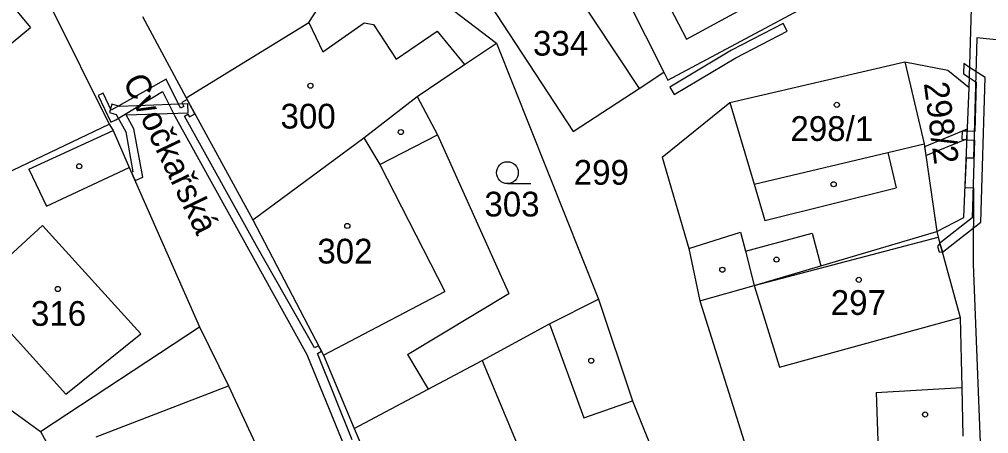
# Model space of a CAD drawing. Extents: x -785744 to -782822, y -1067550 to -1063910.
# Drawn here: x -783797.6 to -783731, y -1065424.1 to -1065395.6 of the extents above; entities that cross this region are included whole.
import ezdxf

# ---------------------------------------------------------------- set-up
doc = ezdxf.new("R2010")
doc.units = 0
for name, color, linetype in [('Hranice parcel', 7, 'Continuous'), ('Parcelní čísla', 7, 'Continuous'), ('Pop_ČP_popisy', 7, 'Continuous'), ('Vnitřní kresba', 7, 'Continuous'), ('Věcná břemena k části', 7, 'Continuous'), ('Značky budov', 7, 'Continuous'), ('Značky kultur', 7, 'Continuous')]:
    doc.layers.add(name, color=color, linetype=linetype)

msp = doc.modelspace()

# ---------------------------------------------------------------- linework, layer by layer
at = {"layer": 'Hranice parcel'}
for p, q in [((-783767, -1065398.73), (-783764.81, -1065397.26)), ((-783770.25, -1065400.92), (-783767, -1065398.73))]:
    msp.add_line(p, q, dxfattribs=at)
for points in [[(-783803.9, -1065387.75), (-783796.83, -1065396.2)], [(-783777.7, -1065395.84), (-783774.04, -1065390.22)], [(-783774.04, -1065390.22), (-783764.81, -1065397.26)], [(-783732.33, -1065400.3), (-783732.12, -1065393.31)], [(-783765.66, -1065393.95), (-783759.52, -1065403.33)], [(-783755.82, -1065394.25), (-783753.3, -1065399.25)], [(-783753.02, -1065399.8), (-783742.99, -1065394.46)], [(-783795.38, -1065394.86), (-783791.41, -1065402.84)], [(-783789.12, -1065395.43), (-783786.13, -1065401.01)], [(-783786.13, -1065401.01), (-783777.7, -1065395.84)], [(-783800.95, -1065399.58), (-783796.83, -1065396.2)], [(-783764.81, -1065397.26), (-783757.79, -1065414.86)], [(-783748.76, -1065401.34), (-783736.74, -1065398.54)], [(-783736.74, -1065398.54), (-783733.78, -1065399.11)], [(-783736.74, -1065398.54), (-783735.42, -1065404.19)], [(-783755, -1065400.37), (-783753.3, -1065399.25)], [(-783753.3, -1065399.25), (-783753.02, -1065399.8)], [(-783733.78, -1065399.11), (-783732.33, -1065400.3)], [(-783759.52, -1065403.33), (-783755, -1065400.37)], [(-783732.69, -1065409.25), (-783732.33, -1065400.3)], [(-783786.13, -1065401.01), (-783781.54, -1065409.41)], [(-783773.92, -1065403.77), (-783770.25, -1065400.92)], [(-783770.25, -1065400.92), (-783768.85, -1065403.57)], [(-783753.41, -1065405.09), (-783748.76, -1065401.34)], [(-783799.55, -1065406.7), (-783791.41, -1065402.84)], [(-783791.41, -1065402.84), (-783791.15, -1065403.27)], [(-783791.15, -1065403.27), (-783790.03, -1065405.8)], [(-783781.54, -1065409.41), (-783773.92, -1065403.77)], [(-783768.85, -1065403.57), (-783763.96, -1065414.47)], [(-783735.42, -1065404.19), (-783734.55, -1065410.19)], [(-783753.41, -1065405.09), (-783751.59, -1065411.38)], [(-783790.03, -1065405.8), (-783785.2, -1065416.76)], [(-783781.54, -1065409.41), (-783776.68, -1065418.7)], [(-783734.55, -1065410.19), (-783732.69, -1065409.25)], [(-783742.52, -1065412.56), (-783734.55, -1065410.19)], [(-783734.55, -1065410.19), (-783734.45, -1065410.58)], [(-783734.45, -1065410.58), (-783732.94, -1065416.1)], [(-783751.59, -1065411.38), (-783750.83, -1065414.96)], [(-783747.1, -1065413.92), (-783742.52, -1065412.56)], [(-783750.83, -1065414.96), (-783747.1, -1065413.92)], [(-783770.91, -1065418.66), (-783763.96, -1065414.47)], [(-783761.16, -1065416.55), (-783757.79, -1065414.86)], [(-783757.79, -1065414.86), (-783755.45, -1065421.83)], [(-783750.83, -1065414.96), (-783747.26, -1065426.3)], [(-783732.94, -1065416.1), (-783732.82, -1065420.92)], [(-783796.14, -1065423.94), (-783785.2, -1065416.76)], [(-783785.2, -1065416.76), (-783783.21, -1065420.79)], [(-783765.78, -1065419.07), (-783761.16, -1065416.55)], [(-783776.68, -1065418.7), (-783774.59, -1065423.73)], [(-783770.91, -1065418.66), (-783769.49, -1065421.03)], [(-783769.49, -1065421.03), (-783765.78, -1065419.07)], [(-783783.21, -1065420.79), (-783777.54, -1065433)], [(-783800.19, -1065421.01), (-783796.14, -1065423.94)], [(-783774.59, -1065423.73), (-783769.49, -1065421.03)], [(-783732.82, -1065420.92), (-783732.75, -1065424.25)], [(-783755.45, -1065421.83), (-783752.01, -1065430.4)], [(-783796.14, -1065423.94), (-783791.48, -1065432.36)], [(-783774.59, -1065423.73), (-783770.49, -1065433.26)]]:
    msp.add_lwpolyline(points, dxfattribs=at)
at = {"layer": 'Vnitřní kresba'}
for p, q in [((-783777.7, -1065395.84), (-783776.74, -1065397.85)), ((-783776.74, -1065397.85), (-783773.89, -1065395.88)), ((-783773.89, -1065395.88), (-783773.26, -1065395.99)), ((-783773.26, -1065395.99), (-783771.69, -1065398.36)), ((-783771.69, -1065398.36), (-783768.88, -1065396.44)), ((-783768.88, -1065396.44), (-783767, -1065398.73))]:
    msp.add_line(p, q, dxfattribs=at)
for points in [[(-783761.27, -1065390.9), (-783755, -1065400.37)], [(-783753.94, -1065392.76), (-783751.74, -1065397)], [(-783751.74, -1065397), (-783747.14, -1065394.49)], [(-783748.76, -1065401.34), (-783747.09, -1065406.96)], [(-783796.93, -1065405.91), (-783791.15, -1065403.27)], [(-783773.92, -1065403.77), (-783772.81, -1065405.6)], [(-783772.81, -1065405.6), (-783768.85, -1065403.57)], [(-783747.09, -1065406.96), (-783737.91, -1065404.78)], [(-783737.91, -1065404.78), (-783735.42, -1065404.19)], [(-783737.91, -1065404.78), (-783737.33, -1065407.2)], [(-783796.93, -1065405.91), (-783795.73, -1065408.46)], [(-783795.73, -1065408.46), (-783790.03, -1065405.8)], [(-783772.81, -1065405.6), (-783768.35, -1065414.32)], [(-783747.09, -1065406.96), (-783746.36, -1065409.45)], [(-783746.36, -1065409.45), (-783737.33, -1065407.2)], [(-783800.86, -1065414.24), (-783795.99, -1065409.8)], [(-783795.99, -1065409.8), (-783789.23, -1065417.23)], [(-783751.59, -1065411.38), (-783748.04, -1065410.24)], [(-783748.04, -1065410.24), (-783747.68, -1065411.55)], [(-783747.68, -1065411.55), (-783743.11, -1065410.32)], [(-783747.1, -1065413.92), (-783734.45, -1065410.58)], [(-783743.11, -1065410.32), (-783742.52, -1065412.56)], [(-783747.68, -1065411.55), (-783747.1, -1065413.92)], [(-783747.1, -1065413.92), (-783745.36, -1065419.52)], [(-783800.86, -1065414.24), (-783794.39, -1065421.38)], [(-783776.68, -1065418.7), (-783768.35, -1065414.32)], [(-783745.36, -1065419.52), (-783732.94, -1065416.1)], [(-783761.16, -1065416.55), (-783758.8, -1065423)], [(-783794.39, -1065421.38), (-783789.23, -1065417.23)], [(-783765.78, -1065419.07), (-783762.5, -1065426.9)], [(-783792.3, -1065424.31), (-783783.21, -1065420.79)], [(-783738.7, -1065421.26), (-783732.82, -1065420.92)], [(-783738.7, -1065421.26), (-783738.59, -1065424.58)], [(-783758.8, -1065423), (-783755.45, -1065421.83)]]:
    msp.add_lwpolyline(points, dxfattribs=at)
at = {"layer": 'Věcná břemena k části'}
for p, q in [((-783787.51, -1065399.73), (-783791.27, -1065401.87)), ((-783786.51, -1065401.74), (-783787.51, -1065399.73)), ((-783791.83, -1065400.71), (-783792.16, -1065400.87)), ((-783791.27, -1065401.87), (-783791.83, -1065400.71)), ((-783790.96, -1065402.52), (-783787.76, -1065400.58)), ((-783787.76, -1065400.58), (-783786.91, -1065402.29)), ((-783792.16, -1065400.87), (-783791.29, -1065402.68)), ((-783786.06, -1065401.14), (-783786.43, -1065401.35)), ((-783786.43, -1065401.35), (-783786.29, -1065401.61)), ((-783785.52, -1065402.13), (-783786.06, -1065401.14)), ((-783786.29, -1065401.61), (-783786.51, -1065401.74)), ((-783786.23, -1065402.27), (-783786, -1065402.14)), ((-783786, -1065402.14), (-783785.89, -1065402.33)), ((-783785.89, -1065402.33), (-783785.52, -1065402.13)), ((-783791.29, -1065402.68), (-783790.96, -1065402.52)), ((-783786.91, -1065402.29), (-783781.62, -1065411.82)), ((-783781.28, -1065411.18), (-783786.23, -1065402.27)), ((-783777.3, -1065418.19), (-783781.28, -1065411.18)), ((-783781.62, -1065411.82), (-783777.84, -1065418.66)), ((-783777.02, -1065418.05), (-783777.3, -1065418.19)), ((-783776.82, -1065418.43), (-783777.02, -1065418.05)), ((-783777.84, -1065418.66), (-783775.21, -1065425.03)), ((-783777.11, -1065418.57), (-783776.82, -1065418.43)), ((-783774.71, -1065424.51), (-783777.11, -1065418.57))]:
    msp.add_line(p, q, dxfattribs=at)
for points in [[(-783745.09, -1065395.92), (-783748.66, -1065397.75)], [(-783744.82, -1065396.45), (-783745.09, -1065395.92)], [(-783748.36, -1065398.27), (-783744.82, -1065396.45)], [(-783731.79, -1065396.91), (-783732.03, -1065405.17)], [(-783729.34, -1065397.16), (-783731.79, -1065396.91)], [(-783748.66, -1065397.75), (-783752.89, -1065400.29)], [(-783752.58, -1065400.8), (-783748.36, -1065398.27)], [(-783732.29, -1065398.93), (-783732.69, -1065398.67), (-783732.71, -1065399.37), (-783732.31, -1065399.63), (-783731.83, -1065399.94), (-783731.93, -1065403.33), (-783732.45, -1065403.31), (-783732.8, -1065403.3), (-783732.82, -1065403.87), (-783732.48, -1065403.91), (-783731.95, -1065403.93), (-783732.11, -1065409.27), (-783734.33, -1065411.01)], [(-783734.33, -1065411.01), (-783734.16, -1065411.63), (-783731.51, -1065409.57), (-783731.22, -1065399.62), (-783732.29, -1065398.93)], [(-783752.89, -1065400.29), (-783752.58, -1065400.8)], [(-783791.24, -1065401.45), (-783791.4, -1065402.03)], [(-783790.69, -1065401.61), (-783791.24, -1065401.45)], [(-783786, -1065401.44), (-783790.69, -1065401.61)], [(-783785.98, -1065402.04), (-783786, -1065401.44)], [(-783791.4, -1065402.03), (-783790.93, -1065402.16)], [(-783790.24, -1065402.19), (-783785.98, -1065402.04)], [(-783790.93, -1065402.16), (-783790.28, -1065403.36)], [(-783789.72, -1065403.16), (-783790.24, -1065402.19)], [(-783790.28, -1065403.36), (-783789.79, -1065406.1)], [(-783789.11, -1065406.46), (-783789.72, -1065403.16)], [(-783732.45, -1065403.18), (-783735.39, -1065404.38)], [(-783732.47, -1065403.84), (-783732.45, -1065403.31)], [(-783732.45, -1065403.31), (-783732.45, -1065403.18)], [(-783735.3, -1065404.99), (-783732.47, -1065403.84)], [(-783735.39, -1065404.38), (-783735.3, -1065404.99)], [(-783732.53, -1065405.16), (-783732.61, -1065407.19)], [(-783732.03, -1065405.17), (-783732.53, -1065405.16)], [(-783789.79, -1065406.1), (-783789.88, -1065406.14)], [(-783789.88, -1065406.14), (-783789.64, -1065406.69)], [(-783789.64, -1065406.69), (-783789.11, -1065406.46)], [(-783732.61, -1065407.19), (-783732.02, -1065407.2)], [(-783732.02, -1065407.2), (-783732.05, -1065412.45)], [(-783734.33, -1065411.01), (-783734.5, -1065411.22)], [(-783734.5, -1065411.22), (-783734.39, -1065411.59)], [(-783734.16, -1065411.63), (-783734.33, -1065411.01)], [(-783734.39, -1065411.59), (-783734.16, -1065411.63)], [(-783732.05, -1065412.45), (-783731.44, -1065427.62)]]:
    msp.add_lwpolyline(points, dxfattribs=at)
at = {"layer": 'Značky budov'}
for centre in [(-783777.59, -1065400.19), (-783741.41, -1065401.5), (-783771.37, -1065403.37), (-783793.47, -1065405.72), (-783741.63, -1065406.96), (-783775.05, -1065409.82), (-783745.56, -1065412.13), (-783749.28, -1065412.83), (-783739.91, -1065413.52), (-783794.94, -1065414.15), (-783758.29, -1065419.08), (-783735.35, -1065422.77)]:
    msp.add_circle(centre, 0.175, dxfattribs=at)
at = {"layer": 'Značky kultur'}
msp.add_line((-783764.05, -1065406.91), (-783762.45, -1065406.91), dxfattribs=at)
msp.add_circle((-783764.05, -1065406.16), 0.75, dxfattribs=at)

# ---------------------------------------------------------------- texts
at = {"layer": 'Parcelní čísla'}
for s, p in [('334', (-783762.29, -1065398.12)), ('300', (-783779.64, -1065403.13)), ('298/1', (-783744.6, -1065403.98)), ('299', (-783759.49, -1065406.99)), ('303', (-783765.63, -1065409.17)), ('302', (-783777.11, -1065412.4)), ('297', (-783741.83, -1065415.93)), ('316', (-783796.79, -1065416.68))]:
    msp.add_text(s, height=1.7, dxfattribs=at).set_placement(p)
msp.add_text('298/2', height=1.7, rotation=277.48998, dxfattribs=at).set_placement((-783735.44, -1065400.02))
at = {"layer": 'Pop_ČP_popisy'}
msp.add_text('Cvočkařská', height=1.7, rotation=295.63929, dxfattribs=at).set_placement((-783790.51, -1065399.85))

doc.saveas('drawing.dxf')
